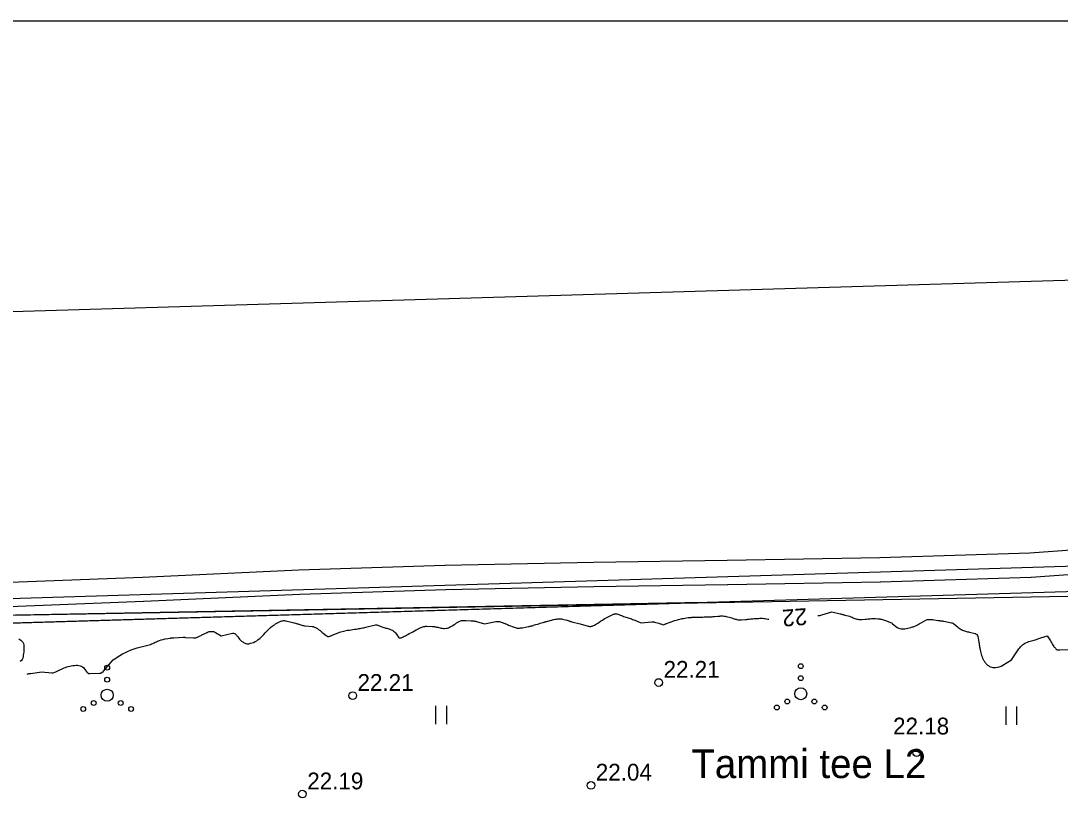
# Model space of a CAD drawing. Extents: x 509422 to 615075, y 6525431 to 6565970.
# Drawn here: x 513230.7 to 513317.5, y 6565904.6 to 6565969.8 of the extents above; entities that cross this region are included whole.
import ezdxf

# ---------------------------------------------------------------- set-up
doc = ezdxf.new("R2010")
doc.units = 0
for name, color, linetype in [('HALJASTUS', 7, 'Continuous'), ('HORISONTAAL', 7, 'Continuous'), ('KITSENDUSED', 7, 'Continuous'), ('kmakitsendused_kma_avalik_side', 7, 'Continuous'), ('kmakitsendused_kma_avalik_transport', 7, 'Continuous'), ('KORGUS', 7, 'Continuous'), ('MOOTPIIR', 7, 'Continuous'), ('PIIR', 7, 'Continuous'), ('VORMISTUS', 7, 'Continuous')]:
    doc.layers.add(name, color=color, linetype=linetype)

msp = doc.modelspace()

# ---------------------------------------------------------------- linework, layer by layer
at = {"layer": 'HALJASTUS'}
for p, q in [((513265.357, 6565912.657), (513265.357, 6565911.134)), ((513266.267, 6565912.657), (513266.267, 6565911.134)), ((513312.972, 6565912.605), (513312.972, 6565911.083)), ((513313.882, 6565912.605), (513313.882, 6565911.083))]:
    msp.add_line(p, q, dxfattribs=at)
for centre, radius in [((513237.938, 6565915.855), 0.2), ((513295.86, 6565915.978), 0.2), ((513237.938, 6565914.855), 0.2), ((513295.86, 6565914.978), 0.2), ((513237.938, 6565913.555), 0.5), ((513295.86, 6565913.678), 0.5), ((513236.808, 6565912.905), 0.2), ((513239.068, 6565912.905), 0.2), ((513294.73, 6565913.028), 0.2), ((513296.99, 6565913.028), 0.2), ((513235.938, 6565912.405), 0.2), ((513239.938, 6565912.405), 0.2), ((513293.86, 6565912.528), 0.2), ((513297.86, 6565912.528), 0.2)]:
    msp.add_circle(centre, radius, dxfattribs=at)
at = {"layer": 'HORISONTAAL'}
for points in [[(513231.261, 6565915.324), (513231.301, 6565915.333), (513231.351, 6565915.343), (513231.4, 6565915.354), (513231.45, 6565915.364), (513231.5, 6565915.373), (513231.55, 6565915.381), (513232.45, 6565915.52), (513233.31, 6565915.411), (513233.422, 6565915.417), (513233.578, 6565915.47), (513233.642, 6565915.496), (513233.705, 6565915.523), (513233.768, 6565915.552), (513233.83, 6565915.582), (513234.227, 6565915.783), (513234.34, 6565915.835), (513234.455, 6565915.881), (513234.573, 6565915.919), (513234.694, 6565915.951), (513234.816, 6565915.978), (513234.938, 6565916.001), (513235.062, 6565916.022), (513235.185, 6565916.04), (513235.223, 6565916.044), (513235.336, 6565916.053), (513235.449, 6565916.053), (513235.561, 6565916.04), (513235.672, 6565916.019), (513235.776, 6565915.981), (513235.872, 6565915.931), (513235.955, 6565915.862), (513236.03, 6565915.78), (513236.195, 6565915.553), (513236.207, 6565915.537), (513236.22, 6565915.521), (513236.233, 6565915.506), (513236.247, 6565915.49), (513236.31, 6565915.425), (513236.42, 6565915.371), (513236.45, 6565915.363), (513236.466, 6565915.362), (513236.481, 6565915.362), (513237.287, 6565915.389), (513237.303, 6565915.39), (513237.32, 6565915.391), (513237.336, 6565915.393), (513237.352, 6565915.396), (513237.417, 6565915.407), (513237.433, 6565915.411), (513237.449, 6565915.416), (513237.571, 6565915.493), (513237.591, 6565915.507), (513237.609, 6565915.523), (513237.626, 6565915.539), (513237.643, 6565915.557), (513238.45, 6565916.52), (513238.997, 6565916.862), (513239.227, 6565916.996), (513239.462, 6565917.121), (513239.704, 6565917.232), (513239.95, 6565917.333), (513240.45, 6565917.52), (513241.235, 6565917.694), (513241.341, 6565917.721), (513241.446, 6565917.753), (513241.55, 6565917.791), (513241.651, 6565917.833), (513241.752, 6565917.878), (513241.853, 6565917.923), (513241.953, 6565917.969), (513242.054, 6565918.014), (513242.151, 6565918.059), (513242.303, 6565918.121), (513242.456, 6565918.174), (513242.614, 6565918.216), (513242.774, 6565918.249), (513243.214, 6565918.323), (513243.238, 6565918.327), (513243.261, 6565918.331), (513243.285, 6565918.334), (513243.308, 6565918.337), (513243.403, 6565918.349), (513243.426, 6565918.352), (513243.45, 6565918.354), (513243.474, 6565918.356), (513243.498, 6565918.357), (513244.295, 6565918.395), (513244.311, 6565918.395), (513244.326, 6565918.395), (513244.342, 6565918.395), (513244.357, 6565918.394), (513244.419, 6565918.388), (513244.435, 6565918.386), (513244.45, 6565918.385), (513244.465, 6565918.384), (513244.481, 6565918.382), (513245.154, 6565918.332), (513245.204, 6565918.331), (513245.254, 6565918.334), (513245.303, 6565918.342), (513245.353, 6565918.353), (513245.401, 6565918.369), (513245.448, 6565918.386), (513245.494, 6565918.407), (513245.54, 6565918.429), (513245.581, 6565918.451), (513245.646, 6565918.485), (513245.712, 6565918.519), (513245.778, 6565918.552), (513245.845, 6565918.585), (513246.287, 6565918.8), (513246.37, 6565918.833), (513246.455, 6565918.86), (513246.542, 6565918.874), (513246.632, 6565918.881), (513246.721, 6565918.875), (513246.807, 6565918.86), (513246.891, 6565918.831), (513246.971, 6565918.793), (513247.45, 6565918.52), (513248.406, 6565918.736), (513248.428, 6565918.739), (513248.45, 6565918.74), (513248.471, 6565918.738), (513248.493, 6565918.733), (513248.579, 6565918.706), (513248.6, 6565918.697), (513248.619, 6565918.687), (513248.636, 6565918.674), (513248.653, 6565918.659), (513248.701, 6565918.606), (513248.74, 6565918.562), (513248.777, 6565918.518), (513248.813, 6565918.472), (513248.848, 6565918.424), (513248.923, 6565918.318), (513248.995, 6565918.228), (513249.073, 6565918.144), (513249.16, 6565918.069), (513249.254, 6565918.001), (513249.316, 6565917.961), (513249.385, 6565917.923), (513249.456, 6565917.892), (513249.531, 6565917.87), (513249.609, 6565917.856), (513249.688, 6565917.852), (513249.766, 6565917.855), (513249.843, 6565917.869), (513249.919, 6565917.889), (513250.149, 6565917.967), (513250.293, 6565918.028), (513250.431, 6565918.101), (513250.557, 6565918.192), (513250.675, 6565918.295), (513250.787, 6565918.408), (513250.899, 6565918.521), (513251.01, 6565918.635), (513251.12, 6565918.749), (513251.209, 6565918.841), (513251.332, 6565918.964), (513251.458, 6565919.083), (513251.59, 6565919.196), (513251.725, 6565919.306), (513251.8, 6565919.364), (513251.902, 6565919.439), (513252.006, 6565919.51), (513252.114, 6565919.576), (513252.225, 6565919.637), (513252.328, 6565919.691), (513252.39, 6565919.719), (513252.454, 6565919.743), (513252.519, 6565919.761), (513252.586, 6565919.774), (513252.654, 6565919.779), (513252.722, 6565919.78), (513252.79, 6565919.772), (513252.857, 6565919.76), (513253.45, 6565919.614), (513253.521, 6565919.591), (513253.664, 6565919.555), (513253.735, 6565919.537), (513253.807, 6565919.519), (513253.878, 6565919.499), (513253.949, 6565919.479), (513254.271, 6565919.386), (513254.289, 6565919.382), (513254.307, 6565919.377), (513254.324, 6565919.373), (513254.342, 6565919.37), (513254.414, 6565919.357), (513254.432, 6565919.354), (513254.45, 6565919.351), (513254.468, 6565919.348), (513254.486, 6565919.346), (513255.07, 6565919.288), (513255.136, 6565919.278), (513255.201, 6565919.264), (513255.265, 6565919.244), (513255.327, 6565919.219), (513255.387, 6565919.19), (513255.445, 6565919.157), (513255.5, 6565919.119), (513255.553, 6565919.078), (513255.624, 6565919.017), (513255.712, 6565918.944), (513255.801, 6565918.871), (513255.89, 6565918.8), (513255.98, 6565918.729), (513256.224, 6565918.542), (513256.268, 6565918.511), (513256.284, 6565918.502), (513256.378, 6565918.448), (513256.45, 6565918.443), (513256.544, 6565918.481), (513256.591, 6565918.501), (513256.637, 6565918.52), (513256.684, 6565918.54), (513256.731, 6565918.559), (513257.24, 6565918.771), (513257.346, 6565918.812), (513257.453, 6565918.849), (513257.562, 6565918.882), (513257.672, 6565918.911), (513257.783, 6565918.935), (513257.894, 6565918.957), (513258.007, 6565918.975), (513258.119, 6565918.991), (513258.172, 6565918.997), (513258.311, 6565919.015), (513258.45, 6565919.034), (513258.588, 6565919.054), (513258.727, 6565919.075), (513258.861, 6565919.097), (513258.96, 6565919.114), (513259.058, 6565919.131), (513259.156, 6565919.15), (513259.254, 6565919.17), (513259.352, 6565919.192), (513259.45, 6565919.213), (513259.547, 6565919.235), (513259.645, 6565919.258), (513260.354, 6565919.424), (513260.45, 6565919.419), (513260.949, 6565919.241), (513261.031, 6565919.213), (513261.114, 6565919.187), (513261.197, 6565919.163), (513261.281, 6565919.141), (513261.365, 6565919.119), (513261.448, 6565919.095), (513261.53, 6565919.067), (513261.612, 6565919.037), (513261.659, 6565919.019), (513261.757, 6565918.971), (513261.849, 6565918.913), (513261.931, 6565918.842), (513262.006, 6565918.761), (513262.166, 6565918.557), (513262.18, 6565918.538), (513262.194, 6565918.519), (513262.206, 6565918.499), (513262.218, 6565918.479), (513262.268, 6565918.393), (513262.28, 6565918.378), (513262.31, 6565918.358), (513262.328, 6565918.353), (513262.409, 6565918.342), (513262.429, 6565918.341), (513262.449, 6565918.343), (513262.468, 6565918.347), (513262.487, 6565918.354), (513262.646, 6565918.428), (513262.744, 6565918.475), (513262.841, 6565918.523), (513262.937, 6565918.573), (513263.033, 6565918.624), (513263.159, 6565918.693), (513263.304, 6565918.772), (513263.451, 6565918.851), (513263.597, 6565918.929), (513263.744, 6565919.007), (513264.013, 6565919.148), (513264.083, 6565919.182), (513264.154, 6565919.214), (513264.227, 6565919.241), (513264.3, 6565919.265), (513264.376, 6565919.283), (513264.452, 6565919.297), (513264.528, 6565919.304), (513264.606, 6565919.305), (513265.106, 6565919.295), (513265.164, 6565919.292), (513265.222, 6565919.288), (513265.279, 6565919.28), (513265.336, 6565919.271), (513265.393, 6565919.26), (513265.45, 6565919.248), (513265.506, 6565919.236), (513265.563, 6565919.223), (513265.842, 6565919.159), (513265.942, 6565919.141), (513266.043, 6565919.131), (513266.145, 6565919.132), (513266.246, 6565919.141), (513266.346, 6565919.161), (513266.443, 6565919.189), (513266.535, 6565919.229), (513266.625, 6565919.277), (513266.8, 6565919.387), (513266.907, 6565919.453), (513267.015, 6565919.518), (513267.123, 6565919.583), (513267.232, 6565919.646), (513267.323, 6565919.7), (513267.388, 6565919.732), (513267.455, 6565919.759), (513267.524, 6565919.778), (513267.595, 6565919.792), (513267.668, 6565919.799), (513267.74, 6565919.803), (513267.813, 6565919.804), (513267.886, 6565919.801), (513268.339, 6565919.773), (513268.394, 6565919.77), (513268.45, 6565919.765), (513268.505, 6565919.76), (513268.561, 6565919.754), (513268.616, 6565919.747), (513268.671, 6565919.737), (513268.725, 6565919.725), (513268.779, 6565919.711), (513269.45, 6565919.52), (513270.402, 6565919.712), (513270.426, 6565919.716), (513270.45, 6565919.719), (513270.474, 6565919.72), (513270.499, 6565919.72), (513270.596, 6565919.717), (513270.621, 6565919.715), (513270.644, 6565919.712), (513270.668, 6565919.706), (513270.691, 6565919.699), (513271.155, 6565919.536), (513271.178, 6565919.528), (513271.2, 6565919.519), (513271.222, 6565919.51), (513271.243, 6565919.501), (513271.374, 6565919.444), (513271.45, 6565919.404), (513271.923, 6565919.224), (513272.008, 6565919.197), (513272.094, 6565919.176), (513272.182, 6565919.164), (513272.27, 6565919.158), (513272.36, 6565919.16), (513272.449, 6565919.165), (513272.538, 6565919.175), (513272.626, 6565919.19), (513273.13, 6565919.287), (513273.184, 6565919.297), (513273.237, 6565919.309), (513273.291, 6565919.32), (513273.344, 6565919.333), (513273.397, 6565919.346), (513273.45, 6565919.359), (513273.502, 6565919.374), (513273.554, 6565919.39), (513273.747, 6565919.448), (513273.864, 6565919.484), (513273.981, 6565919.52), (513274.098, 6565919.556), (513274.216, 6565919.591), (513274.351, 6565919.633), (513274.401, 6565919.648), (513274.45, 6565919.662), (513274.5, 6565919.677), (513274.549, 6565919.691), (513274.599, 6565919.704), (513274.649, 6565919.718), (513274.699, 6565919.731), (513274.749, 6565919.743), (513275.245, 6565919.866), (513275.348, 6565919.889), (513275.451, 6565919.907), (513275.556, 6565919.92), (513275.661, 6565919.929), (513275.765, 6565919.93), (513275.869, 6565919.924), (513275.972, 6565919.907), (513276.074, 6565919.884), (513276.353, 6565919.806), (513276.401, 6565919.792), (513276.449, 6565919.777), (513276.497, 6565919.761), (513276.545, 6565919.745), (513276.593, 6565919.728), (513276.641, 6565919.713), (513276.69, 6565919.7), (513276.739, 6565919.687), (513277.45, 6565919.52), (513278.099, 6565919.318), (513278.156, 6565919.304), (513278.214, 6565919.295), (513278.272, 6565919.292), (513278.331, 6565919.294), (513278.389, 6565919.304), (513278.446, 6565919.318), (513278.5, 6565919.34), (513278.553, 6565919.366), (513278.633, 6565919.413), (513278.724, 6565919.467), (513278.814, 6565919.522), (513278.904, 6565919.577), (513278.994, 6565919.634), (513279.133, 6565919.722), (513279.293, 6565919.821), (513279.455, 6565919.916), (513279.619, 6565920.007), (513279.786, 6565920.094), (513280.224, 6565920.314), (513280.245, 6565920.323), (513280.266, 6565920.331), (513280.289, 6565920.335), (513280.311, 6565920.338), (513280.404, 6565920.345), (513280.427, 6565920.345), (513280.449, 6565920.343), (513280.472, 6565920.339), (513280.494, 6565920.333), (513280.876, 6565920.202), (513280.972, 6565920.17), (513281.067, 6565920.138), (513281.163, 6565920.106), (513281.258, 6565920.075), (513281.357, 6565920.043), (513281.45, 6565920.013), (513281.543, 6565919.983), (513281.635, 6565919.952), (513281.727, 6565919.92), (513281.819, 6565919.886), (513281.909, 6565919.85), (513281.999, 6565919.812), (513282.45, 6565919.613), (513282.531, 6565919.601), (513283.411, 6565919.684), (513283.431, 6565919.685), (513283.45, 6565919.685), (513283.469, 6565919.685), (513283.489, 6565919.684), (513283.566, 6565919.678), (513283.585, 6565919.676), (513283.604, 6565919.673), (513283.623, 6565919.669), (513283.642, 6565919.664), (513283.997, 6565919.557), (513284.059, 6565919.538), (513284.121, 6565919.519), (513284.183, 6565919.499), (513284.244, 6565919.479), (513284.367, 6565919.437), (513284.45, 6565919.456), (513284.569, 6565919.504), (513284.589, 6565919.512), (513284.609, 6565919.52), (513284.629, 6565919.527), (513284.649, 6565919.535), (513285.25, 6565919.751), (513285.35, 6565919.786), (513285.451, 6565919.819), (513285.553, 6565919.849), (513285.656, 6565919.877), (513285.759, 6565919.903), (513285.863, 6565919.927), (513285.967, 6565919.948), (513286.071, 6565919.968), (513286.179, 6565919.987), (513286.315, 6565920.008), (513286.451, 6565920.027), (513286.588, 6565920.041), (513286.725, 6565920.052), (513286.775, 6565920.055), (513286.888, 6565920.062), (513287, 6565920.067), (513287.113, 6565920.071), (513287.225, 6565920.073), (513287.337, 6565920.075), (513287.45, 6565920.077), (513287.562, 6565920.079), (513287.675, 6565920.081), (513287.801, 6565920.083), (513287.909, 6565920.086), (513288.017, 6565920.088), (513288.125, 6565920.092), (513288.234, 6565920.096), (513288.342, 6565920.102), (513288.45, 6565920.108), (513288.558, 6565920.116), (513288.666, 6565920.126), (513288.923, 6565920.151), (513289.01, 6565920.158), (513289.098, 6565920.164), (513289.186, 6565920.168), (513289.274, 6565920.171), (513289.362, 6565920.169), (513289.449, 6565920.164), (513289.536, 6565920.153), (513289.622, 6565920.137), (513289.747, 6565920.11), (513289.867, 6565920.082), (513289.986, 6565920.049), (513290.103, 6565920.012), (513290.219, 6565919.97), (513290.304, 6565919.938), (513290.377, 6565919.912), (513290.452, 6565919.889), (513290.528, 6565919.871), (513290.605, 6565919.855), (513290.682, 6565919.846), (513290.76, 6565919.84), (513290.838, 6565919.84), (513290.916, 6565919.844), (513291.241, 6565919.875), (513291.345, 6565919.885), (513291.45, 6565919.895), (513291.554, 6565919.906), (513291.659, 6565919.916), (513291.763, 6565919.927), (513291.868, 6565919.936), (513291.973, 6565919.945), (513292.077, 6565919.952), (513292.226, 6565919.963), (513292.338, 6565919.969), (513292.45, 6565919.973), (513292.562, 6565919.974), (513292.674, 6565919.973), (513292.786, 6565919.967), (513292.897, 6565919.956), (513293.006, 6565919.937), (513293.116, 6565919.914), (513293.198, 6565919.893)], [(513297.271, 6565920.2), (513297.287, 6565920.199), (513297.368, 6565920.206), (513297.448, 6565920.217), (513297.527, 6565920.234), (513297.606, 6565920.255), (513298.45, 6565920.52), (513299.151, 6565920.345), (513299.2, 6565920.333), (513299.25, 6565920.321), (513299.3, 6565920.309), (513299.35, 6565920.298), (513299.4, 6565920.287), (513299.45, 6565920.275), (513299.499, 6565920.262), (513299.549, 6565920.249), (513299.829, 6565920.174), (513299.936, 6565920.142), (513300.042, 6565920.106), (513300.145, 6565920.064), (513300.248, 6565920.018), (513300.295, 6565919.996), (513300.374, 6565919.962), (513300.453, 6565919.932), (513300.535, 6565919.909), (513300.618, 6565919.889), (513300.702, 6565919.876), (513300.787, 6565919.869), (513300.872, 6565919.868), (513300.957, 6565919.873), (513301.231, 6565919.899), (513301.341, 6565919.909), (513301.45, 6565919.919), (513301.56, 6565919.929), (513301.669, 6565919.939), (513301.779, 6565919.946), (513301.888, 6565919.951), (513301.998, 6565919.951), (513302.108, 6565919.948), (513302.282, 6565919.941), (513302.365, 6565919.934), (513302.449, 6565919.924), (513302.531, 6565919.909), (513302.613, 6565919.889), (513302.694, 6565919.866), (513302.774, 6565919.841), (513302.854, 6565919.814), (513302.933, 6565919.785), (513303.45, 6565919.585), (513303.489, 6565919.559), (513303.528, 6565919.52), (513303.88, 6565919.239), (513303.964, 6565919.183), (513304.052, 6565919.138), (513304.146, 6565919.109), (513304.245, 6565919.091), (513304.347, 6565919.086), (513304.449, 6565919.088), (513304.549, 6565919.101), (513304.65, 6565919.12), (513305.044, 6565919.218), (513305.113, 6565919.236), (513305.181, 6565919.255), (513305.249, 6565919.275), (513305.316, 6565919.297), (513305.382, 6565919.322), (513305.447, 6565919.349), (513305.511, 6565919.38), (513305.573, 6565919.413), (513305.607, 6565919.431), (513305.685, 6565919.475), (513305.764, 6565919.519), (513305.843, 6565919.562), (513305.922, 6565919.605), (513306.292, 6565919.805), (513306.373, 6565919.841), (513306.455, 6565919.867), (513306.541, 6565919.88), (513306.629, 6565919.884), (513306.719, 6565919.88), (513306.808, 6565919.873), (513306.897, 6565919.864), (513306.986, 6565919.852), (513307.333, 6565919.8), (513307.392, 6565919.791), (513307.45, 6565919.783), (513307.509, 6565919.775), (513307.567, 6565919.768), (513307.625, 6565919.761), (513307.684, 6565919.752), (513307.742, 6565919.742), (513307.8, 6565919.731), (513308.45, 6565919.604), (513308.514, 6565919.584), (513308.601, 6565919.536), (513308.911, 6565919.279), (513308.994, 6565919.214), (513309.079, 6565919.153), (513309.168, 6565919.098), (513309.261, 6565919.048), (513309.295, 6565919.03), (513309.373, 6565918.994), (513309.453, 6565918.96), (513309.533, 6565918.929), (513309.615, 6565918.902), (513309.698, 6565918.877), (513309.781, 6565918.853), (513309.864, 6565918.831), (513309.948, 6565918.81), (513310.419, 6565918.699), (513310.434, 6565918.695), (513310.449, 6565918.69), (513310.536, 6565918.649), (513310.613, 6565918.549), (513310.631, 6565918.504), (513310.635, 6565918.488), (513310.73, 6565917.982), (513310.744, 6565917.905), (513310.757, 6565917.829), (513310.77, 6565917.751), (513310.782, 6565917.674), (513310.793, 6565917.597), (513310.806, 6565917.52), (513310.819, 6565917.443), (513310.832, 6565917.367), (513310.86, 6565917.216), (513310.886, 6565917.097), (513310.917, 6565916.978), (513310.955, 6565916.862), (513310.998, 6565916.747), (513311.042, 6565916.64), (513311.068, 6565916.581), (513311.096, 6565916.523), (513311.128, 6565916.467), (513311.162, 6565916.411), (513311.198, 6565916.358), (513311.236, 6565916.306), (513311.277, 6565916.255), (513311.319, 6565916.206), (513311.341, 6565916.18), (513311.398, 6565916.123), (513311.459, 6565916.069), (513311.525, 6565916.023), (513311.594, 6565915.98), (513311.625, 6565915.964), (513311.714, 6565915.925), (513311.806, 6565915.895), (513311.901, 6565915.88), (513311.998, 6565915.875), (513312.125, 6565915.879), (513312.284, 6565915.896), (513312.437, 6565915.929), (513312.583, 6565915.987), (513312.725, 6565916.061), (513313.45, 6565916.52), (513314.006, 6565917.334), (513314.072, 6565917.425), (513314.141, 6565917.514), (513314.215, 6565917.598), (513314.291, 6565917.68), (513314.374, 6565917.755), (513314.462, 6565917.823), (513314.557, 6565917.879), (513314.657, 6565917.929), (513314.801, 6565917.99), (513314.906, 6565918.032), (513315.012, 6565918.069), (513315.12, 6565918.101), (513315.23, 6565918.128), (513315.339, 6565918.154), (513315.448, 6565918.183), (513315.556, 6565918.216), (513315.664, 6565918.25), (513316.45, 6565918.52), (513316.706, 6565918.08), (513316.762, 6565917.984), (513316.821, 6565917.889), (513316.881, 6565917.796), (513316.943, 6565917.704), (513316.991, 6565917.632), (513317.032, 6565917.578), (513317.075, 6565917.526), (513317.122, 6565917.478), (513317.172, 6565917.433), (513317.242, 6565917.374), (513317.26, 6565917.362), (513317.278, 6565917.352), (513317.298, 6565917.347), (513317.319, 6565917.343), (513317.406, 6565917.338), (513317.428, 6565917.337), (513317.45, 6565917.337), (513317.472, 6565917.337), (513317.494, 6565917.338), (513318.257, 6565917.365)], [(513230.55, 6565918.248), (513230.732, 6565918.144), (513230.824, 6565918.071), (513230.899, 6565917.987), (513230.946, 6565917.884), (513230.975, 6565917.77), (513230.984, 6565917.644), (513230.988, 6565917.52), (513230.985, 6565917.396), (513230.977, 6565917.272), (513230.965, 6565917.149), (513230.951, 6565917.025), (513230.936, 6565916.902), (513230.92, 6565916.778), (513230.888, 6565916.654), (513230.841, 6565916.544), (513230.77, 6565916.449), (513230.684, 6565916.362)]]:
    msp.add_lwpolyline(points, dxfattribs=at)
at = {"layer": 'KITSENDUSED'}
msp.add_line((513287.684, 6565921.28), (512827.679, 6565913.01), dxfattribs=at)
for points in [[(512850.08, 6565772.604), (512823.932, 6565848.741), (512825.075, 6565884.492), (512827.679, 6565913.01), (512999.127, 6565916.092), (513158.672, 6565918.961), (513287.684, 6565921.28)], [(512827.35, 6565909.402), (512943.7, 6565912.482), (512991.468, 6565912.765), (512991.517, 6565912.765), (512991.566, 6565912.766), (512991.614, 6565912.767), (513195.166, 6565918.532), (513195.169, 6565918.533), (513195.172, 6565918.533), (513195.175, 6565918.533), (513287.684, 6565921.28)]]:
    msp.add_lwpolyline(points, dxfattribs=at)
at = {"layer": 'kmakitsendused_kma_avalik_side'}
for points in [[(513328.037, 6565926.357), (513314.978, 6565925.399), (513302.456, 6565925.01), (513289.724, 6565924.79), (513278.556, 6565924.63), (513278.551, 6565924.63), (513266.161, 6565924.39), (513266.147, 6565924.389), (513253.947, 6565923.989), (513253.934, 6565923.989), (513240.898, 6565923.389), (513228.303, 6565922.9), (513215.265, 6565922.7), (513215.254, 6565922.7), (513202.724, 6565922.37), (513202.702, 6565922.369), (513190.742, 6565921.789), (513179.171, 6565921.46), (513166.95, 6565921.34), (513166.914, 6565921.339), (513155.074, 6565920.799), (513155.071, 6565920.799), (513142.588, 6565920.19), (513129.124, 6565919.98)], [(513228.369, 6565920.901), (513240.979, 6565921.391), (513240.986, 6565921.391), (513254.019, 6565921.991), (513266.206, 6565922.39), (513278.587, 6565922.63), (513289.754, 6565922.79), (513289.757, 6565922.79), (513302.497, 6565923.01), (513302.511, 6565923.01), (513315.061, 6565923.4), (513315.103, 6565923.403), (513328.173, 6565924.362)]]:
    msp.add_lwpolyline(points, dxfattribs=at)
at = {"layer": 'kmakitsendused_kma_avalik_transport'}
for points in [[(512991.024, 6565938.761), (513194.412, 6565944.522), (513513.404, 6565953.996)], [(513514.048, 6565928.004), (513195.175, 6565918.533), (513195.172, 6565918.533), (513195.169, 6565918.533), (513195.166, 6565918.532), (512991.614, 6565912.767)]]:
    msp.add_lwpolyline(points, dxfattribs=at)
at = {"layer": 'KORGUS'}
for centre in [(513284, 6565914.614), (513258.444, 6565913.518), (513305.54, 6565908.771), (513278.341, 6565906.031), (513254.246, 6565905.301)]:
    msp.add_circle(centre, 0.32, dxfattribs=at)
at = {"layer": 'MOOTPIIR'}
msp.add_lwpolyline([(512879.071, 6565688.193), (512823.932, 6565848.741), (512825.075, 6565884.492), (512827.679, 6565913.01), (513448.17, 6565924.166), (513572.368, 6565857.798), (513561.325, 6565731.726), (513511.309, 6565499.186), (513354.422, 6565438.926), (513251.738, 6565463.508), (513252.747, 6565585.499)], close=True, dxfattribs=at)
at = {"layer": 'PIIR'}
msp.add_lwpolyline([(512827.55, 6565911.596), (512892.23, 6565913.22), (513025.17, 6565915.38), (513462.534, 6565928.753)], dxfattribs=at)
at = {"layer": 'VORMISTUS'}
msp.add_line((512821.857, 6565969.837), (513641.857, 6565969.837), dxfattribs=at)

# ---------------------------------------------------------------- texts
at = {"layer": 'HORISONTAAL'}
msp.add_text('22', height=1.4, rotation=184.30641, dxfattribs=at).set_placement((513296.342, 6565920.831))
at = {"layer": 'KORGUS'}
for s, p in [('22.21 ', (513284.4, 6565915.014)), ('22.21 ', (513258.844, 6565913.918)), ('22.18 ', (513303.568, 6565910.282)), ('22.04 ', (513278.741, 6565906.431)), ('22.19 ', (513254.646, 6565905.701))]:
    msp.add_text(s, height=1.4, dxfattribs=at).set_placement(p)
at = {"layer": 'PIIR'}
msp.add_text('Tammi\xa0tee\xa0L2', height=2.4, dxfattribs=at).set_placement((513286.722, 6565906.638))

doc.saveas('drawing.dxf')
